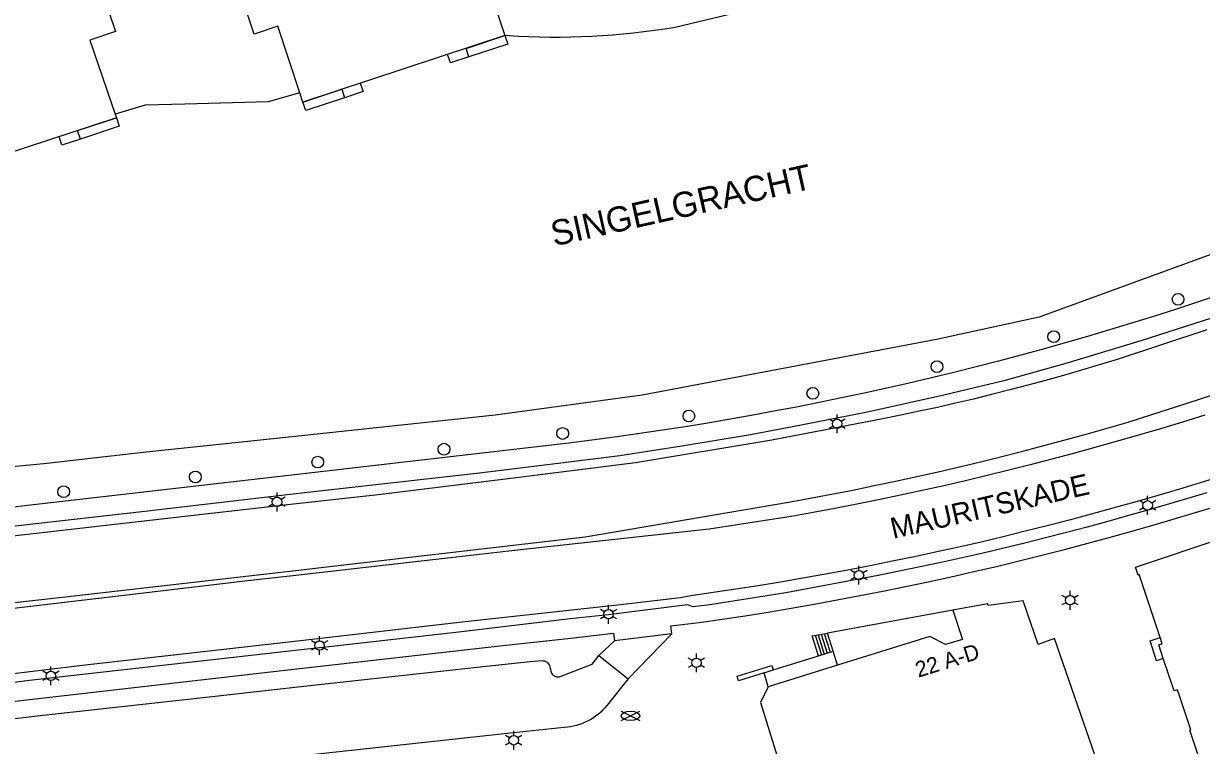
# Model space of a CAD drawing. Extents: x 122462 to 123306, y 485548 to 486417.
# Drawn here: x 122670.3 to 122782.5, y 486002 to 486070.8 of the extents above; entities that cross this region are included whole.
import ezdxf

# ---------------------------------------------------------------- set-up
doc = ezdxf.new("R2010")
doc.units = 0
for name, color, linetype in [('Level 1', 7, 'Continuous'), ('Level 10', 7, 'Continuous'), ('Level 11', 7, 'Continuous'), ('Level 14', 7, 'Continuous'), ('Level 17', 7, 'Continuous'), ('Level 22', 7, 'Continuous'), ('Level 30', 7, 'Continuous'), ('Level 31', 7, 'Continuous'), ('Level 33', 7, 'Continuous'), ('Level 50', 7, 'Continuous'), ('Level 52', 7, 'Continuous'), ('Level 53', 7, 'Continuous'), ('Level 58', 7, 'Continuous'), ('Level 59', 7, 'Continuous'), ('Level 60', 7, 'Continuous')]:
    doc.layers.add(name, color=color, linetype=linetype)

msp = doc.modelspace()

# ---------------------------------------------------------------- linework, layer by layer
at = {"layer": 'Level 1'}
msp.add_line((122747.82, 486009.68), (122741.24, 486007.62), dxfattribs=at)
for points in [[(122714.12, 486083.55), (122716.07, 486077.62), (122713.79, 486076.87), (122716.17, 486069.65)], [(122696.65, 486064.2), (122694.56, 486070.55), (122692.28, 486069.8), (122689.93, 486076.96), (122699.01, 486079.95)], [(122677.12, 486075.89), (122679.09, 486070.05), (122676.64, 486069.2), (122679.06, 486062.18)], [(122716.17, 486069.65), (122696.94, 486063.32), (122696.65, 486064.2)], [(122679.06, 486062.18), (122679.18, 486061.83), (122659.94, 486055.49), (122659.19, 486057.78)], [(122778.53, 486012.3), (122776.55, 486018.3), (122776.44, 486018.26), (122776.18, 486019), (122784.25, 486021.7), (122784.43, 486021.17), (122790.97, 486023.36), (122790.82, 486023.78), (122795.5, 486025.34), (122795.63, 486024.92), (122802.22, 486027.11), (122802.04, 486027.64), (122810.11, 486030.33), (122810.14, 486030.24)], [(122769.38, 485991.74), (122773.38, 485992.98), (122770.8, 486000.49), (122772.35, 486001.05), (122768.48, 486012.21), (122766.93, 486011.66), (122765.49, 486015.81), (122762.16, 486015.37), (122762.11, 486015.51), (122758.82, 486014.93)], [(122758.82, 486014.93), (122759.73, 486012.13), (122758.11, 486011.66), (122756.61, 486012.42), (122747.82, 486009.68)], [(122778.84, 486010.31), (122778.4, 486011.61), (122778.72, 486011.72), (122778.53, 486012.3)], [(122787.25, 485986.22), (122784.62, 485994.16), (122784.52, 485994.13), (122781.37, 486003.49), (122781.46, 486003.52), (122780.2, 486007.34), (122779.88, 486007.23), (122778.84, 486010.31)], [(122741.24, 486007.62), (122740.48, 486006.13), (122742.05, 486001.11)]]:
    msp.add_lwpolyline(points, dxfattribs=at)
at = {"layer": 'Level 10'}
for points in [[(122712.73, 486067.62), (122712.47, 486068.43), (122716.17, 486069.65), (122716.44, 486068.84), (122712.73, 486067.62)], [(122700.91, 486063.73), (122697.2, 486062.51), (122696.94, 486063.32), (122700.64, 486064.54), (122700.91, 486063.73)], [(122675.75, 486059.8), (122675.48, 486060.61), (122679.18, 486061.83), (122679.45, 486061.02), (122675.75, 486059.8)]]:
    msp.add_lwpolyline(points, dxfattribs=at)
at = {"layer": 'Level 11'}
for points in [[(122712.73, 486067.62), (122710.98, 486067.04), (122710.71, 486067.85)], [(122702.4, 486065.12), (122702.66, 486064.31), (122700.91, 486063.73)], [(122675.75, 486059.8), (122673.99, 486059.22), (122673.72, 486060.03)]]:
    msp.add_lwpolyline(points, dxfattribs=at)
at = {"layer": 'Level 14'}
for points in [[(122824.27, 486101.3), (122790.18, 486086.22), (122770.7, 486079.62), (122732.37, 486070.43), (122731.38, 486070.27), (122730.39, 486070.13), (122729.4, 486070), (122728.41, 486069.88), (122727.42, 486069.78), (122726.43, 486069.69), (122725.43, 486069.62), (122724.44, 486069.56), (122723.44, 486069.52), (122722.44, 486069.49), (122721.44, 486069.48), (122720.45, 486069.48), (122719.45, 486069.5), (122718.45, 486069.53), (122717.45, 486069.58), (122716.17, 486069.65)], [(122821.96, 486065.5), (122821.4, 486062.69), (122808.74, 486058.07), (122767.01, 486042.83), (122757.26, 486040.7), (122729.22, 486035.41), (122715.25, 486033.48), (122695.32, 486031.37), (122682, 486029.96), (122672.28, 486028.85), (122632.32, 486025.07)], [(122696.65, 486064.2), (122693.62, 486063.35), (122685.69, 486063.13), (122681.92, 486063.01), (122679.06, 486062.18)]]:
    msp.add_lwpolyline(points, dxfattribs=at)
at = {"layer": 'Level 17'}
for p, q in [((122725.1, 486010.59), (122726.6, 486012)), ((122732.06, 486012.65), (122726.6, 486012)), ((122727.91, 486008.38), (122732.06, 486012.65)), ((122725.1, 486010.59), (122727.91, 486008.38))]:
    msp.add_line(p, q, dxfattribs=at)
for points in [[(122784.16, 486044.95), (122782.08, 486044.25), (122780, 486043.57), (122777.91, 486042.9), (122775.82, 486042.25), (122773.72, 486041.61), (122771.61, 486040.99), (122769.51, 486040.38), (122767.4, 486039.79), (122765.28, 486039.21), (122763.16, 486038.65), (122761.04, 486038.1), (122758.91, 486037.57), (122756.78, 486037.05), (122754.64, 486036.55), (122752.51, 486036.06), (122750.36, 486035.59), (122748.22, 486035.13), (122746.07, 486034.69), (122743.92, 486034.27), (122741.77, 486033.86), (122739.61, 486033.46), (122737.45, 486033.08), (122735.29, 486032.71), (122733.12, 486032.36), (122730.96, 486032.03), (122728.79, 486031.71), (122726.61, 486031.4), (122724.44, 486031.11), (122722.26, 486030.84), (122695.58, 486027.76), (122646.68, 486022.11)], [(122783.43, 486042.72), (122776.71, 486040.58), (122769.55, 486038.4), (122763.66, 486036.77), (122757.95, 486035.4), (122750.67, 486033.79), (122744.36, 486032.53), (122739.54, 486031.62), (122733, 486030.54), (122727.1, 486029.61), (122721.23, 486028.88), (122713.74, 486027.97), (122699.1, 486026.31), (122695.71, 486025.92), (122681.89, 486024.33), (122649.62, 486020.66)], [(122782.98, 486041.61), (122774.44, 486038.8), (122772.75, 486038.28), (122771.05, 486037.77), (122769.35, 486037.28), (122767.64, 486036.8), (122765.93, 486036.34), (122764.22, 486035.89), (122762.5, 486035.45), (122760.78, 486035.03), (122759.06, 486034.62), (122757.33, 486034.23), (122755.6, 486033.86), (122753.86, 486033.49), (122752.13, 486033.15), (122741.56, 486031.1), (122728.59, 486028.94), (122716.22, 486027.38), (122704.1, 486025.91), (122695.77, 486024.98), (122684.59, 486023.7), (122664.86, 486021.47)], [(122664.63, 486015.11), (122673.78, 486016.13), (122696.22, 486018.7), (122700.28, 486019.17), (122723.81, 486021.9), (122743.17, 486025.2), (122745.21, 486025.58), (122747.25, 486025.96), (122749.29, 486026.36), (122751.32, 486026.78), (122753.35, 486027.21), (122755.38, 486027.65), (122757.41, 486028.1), (122759.43, 486028.58), (122761.45, 486029.06), (122763.46, 486029.56), (122765.48, 486030.07), (122767.48, 486030.6), (122769.49, 486031.14), (122771.49, 486031.69), (122773.49, 486032.26), (122775.48, 486032.84), (122777.75, 486033.55), (122780.02, 486034.28), (122782.29, 486035.02), (122784.55, 486035.77)], [(122782.78, 486033.48), (122780.68, 486032.83), (122778.58, 486032.2), (122776.47, 486031.58), (122774.36, 486030.98), (122772.32, 486030.4), (122770.28, 486029.84), (122768.23, 486029.29), (122766.18, 486028.76), (122764.13, 486028.24), (122762.07, 486027.74), (122760.01, 486027.25), (122757.95, 486026.77), (122755.88, 486026.31), (122753.81, 486025.87), (122751.74, 486025.43), (122749.66, 486025.01), (122747.58, 486024.61), (122745.5, 486024.22), (122743.42, 486023.84), (122735.61, 486022.64), (122717.65, 486020.65), (122704.85, 486019.19), (122696.26, 486018.23), (122691.94, 486017.75), (122678.83, 486016.19), (122668.32, 486014.96)], [(122784.42, 486027.69), (122782.35, 486027.05), (122780.28, 486026.42), (122778.21, 486025.81), (122776.13, 486025.21), (122774.05, 486024.62), (122771.97, 486024.05), (122769.88, 486023.49), (122767.79, 486022.95), (122765.69, 486022.43), (122763.59, 486021.91), (122761.49, 486021.41), (122759.38, 486020.93), (122757.27, 486020.46), (122755.15, 486020.01), (122753.04, 486019.57), (122750.92, 486019.14), (122748.8, 486018.73), (122746.67, 486018.34), (122744.54, 486017.96), (122742.41, 486017.59), (122740.28, 486017.24), (122738.14, 486016.91), (122736, 486016.59), (122733.86, 486016.28), (122732.88, 486016.1), (122726.88, 486015.38), (122712.11, 486013.76), (122696.7, 486012.01), (122676.49, 486009.71), (122668.03, 486008.69)], [(122782.97, 486026.1), (122777.48, 486024.48), (122775.52, 486023.92), (122773.55, 486023.37), (122771.59, 486022.83), (122769.61, 486022.31), (122767.64, 486021.8), (122765.66, 486021.3), (122763.67, 486020.82), (122761.69, 486020.35), (122759.7, 486019.9), (122757.71, 486019.46), (122755.71, 486019.03), (122753.71, 486018.62), (122751.71, 486018.22), (122742.9, 486016.57), (122735.66, 486015.41), (122734.1, 486015.25), (122733.54, 486015.44), (122726, 486014.48), (122722.38, 486014.08), (122711.48, 486012.79), (122699.4, 486011.42), (122696.76, 486011.13), (122688.35, 486010.19), (122670.9, 486008.22), (122664.94, 486007.46)], [(122732.06, 486012.65), (122731.96, 486013.42), (122734.65, 486013.74), (122736.84, 486014.06), (122739.03, 486014.39), (122741.22, 486014.74), (122743.41, 486015.11), (122745.59, 486015.49), (122747.78, 486015.89), (122749.95, 486016.3), (122752.13, 486016.73), (122754.3, 486017.17), (122756.47, 486017.63), (122758.64, 486018.1), (122760.8, 486018.59), (122762.96, 486019.09), (122765.12, 486019.61), (122767.27, 486020.15), (122769.42, 486020.69), (122771.56, 486021.26), (122773.7, 486021.84), (122775.84, 486022.43), (122777.97, 486023.04), (122780.1, 486023.67), (122782.22, 486024.31), (122784.34, 486024.96)], [(122656.01, 486003.84), (122658.22, 486004.64), (122661.02, 486005.08), (122668.44, 486006.11), (122696.89, 486009.39), (122698.6, 486009.59), (122715.98, 486011.55), (122722.43, 486012.24), (122726.51, 486012.72), (122726.6, 486012)], [(122778.84, 486010.31), (122778.2, 486010.1), (122777.58, 486011.99), (122778.53, 486012.3)], [(122659.18, 486003.4), (122672.2, 486004.92), (122687.74, 486006.64), (122697.01, 486007.68), (122700.19, 486008.04), (122714.08, 486009.55), (122718.56, 486010.03), (122719.72, 486010.11), (122719.82, 486010.1), (122719.92, 486010.08), (122720.01, 486010.05), (122720.1, 486010.01), (122720.19, 486009.95), (122720.26, 486009.88), (122720.33, 486009.8), (122720.38, 486009.72), (122720.42, 486009.63), (122720.45, 486009.53), (122720.53, 486009.11), (122720.56, 486009.01), (122720.61, 486008.92), (122720.67, 486008.83), (122720.74, 486008.76), (122720.82, 486008.7), (122720.91, 486008.64), (122721.01, 486008.61), (122721.11, 486008.58), (122721.22, 486008.58), (122721.32, 486008.58), (122721.42, 486008.61), (122724.47, 486009.76), (122725.1, 486010.59)], [(122740.83, 486008.94), (122738.41, 486008.19), (122738.28, 486008.62), (122741.58, 486009.65), (122741.71, 486009.22)], [(122727.91, 486008.38), (122725.9, 486005.86), (122725.71, 486005.63), (122725.5, 486005.42), (122725.29, 486005.21), (122725.07, 486005.02), (122724.83, 486004.84), (122724.59, 486004.67), (122724.34, 486004.51), (122724.08, 486004.37), (122723.81, 486004.24), (122723.54, 486004.12), (122723.26, 486004.02), (122722.98, 486003.93), (122722.7, 486003.86), (122722.4, 486003.8), (122722.11, 486003.76), (122721.82, 486003.73), (122716.97, 486003.24), (122697.48, 486001.09)]]:
    msp.add_lwpolyline(points, dxfattribs=at)
at = {"layer": 'Level 22'}
msp.add_line((122758.82, 486014.93), (122746.87, 486012.74), dxfattribs=at)
at = {"layer": 'Level 30'}
for p, q in [((122747.41, 486011), (122746.87, 486012.74)), ((122746.02, 486010.57), (122747.41, 486011)), ((122747.82, 486009.68), (122747.41, 486011)), ((122741.71, 486009.22), (122746.02, 486010.57)), ((122740.83, 486008.94), (122741.71, 486009.22)), ((122741.24, 486007.62), (122740.83, 486008.94))]:
    msp.add_line(p, q, dxfattribs=at)
at = {"layer": 'Level 31'}
msp.add_lwpolyline([(122746.02, 486010.57), (122745.42, 486012.48), (122746.87, 486012.74)], dxfattribs=at)
at = {"layer": 'Level 33'}
for p, q in [((122745.71, 486012.53), (122746.29, 486010.65)), ((122746, 486012.58), (122746.57, 486010.74)), ((122746.28, 486012.63), (122746.85, 486010.82)), ((122746.57, 486012.68), (122747.12, 486010.91))]:
    msp.add_line(p, q, dxfattribs=at)
at = {"layer": 'Level 50'}
for p, q in [((122747.4, 486032.89), (122747.01, 486033.12)), ((122747.79, 486033.12), (122747.79, 486033.57)), ((122748.57, 486033.12), (122748.18, 486032.89)), ((122747.4, 486032.44), (122747.01, 486032.22)), ((122747.79, 486031.77), (122747.79, 486032.22)), ((122748.57, 486032.22), (122748.18, 486032.44)), ((122694.08, 486025.45), (122693.69, 486025.68)), ((122694.47, 486025.68), (122694.47, 486026.13)), ((122695.25, 486025.68), (122694.86, 486025.45)), ((122776.96, 486025.12), (122776.57, 486025.35)), ((122777.35, 486025.35), (122777.35, 486025.8)), ((122778.13, 486025.35), (122777.74, 486025.12)), ((122694.08, 486025), (122693.69, 486024.78)), ((122694.47, 486024.33), (122694.47, 486024.78)), ((122695.25, 486024.78), (122694.86, 486025)), ((122776.96, 486024.67), (122776.57, 486024.45)), ((122777.35, 486024), (122777.35, 486024.45)), ((122778.13, 486024.45), (122777.74, 486024.67)), ((122749.48, 486018.47), (122749.09, 486018.7)), ((122749.87, 486018.7), (122749.87, 486019.15)), ((122750.65, 486018.7), (122750.26, 486018.47)), ((122749.48, 486018.02), (122749.09, 486017.8)), ((122749.87, 486017.35), (122749.87, 486017.8)), ((122750.65, 486017.8), (122750.26, 486018.02)), ((122769.58, 486016.08), (122769.19, 486016.31)), ((122769.97, 486016.31), (122769.97, 486016.76)), ((122770.75, 486016.31), (122770.36, 486016.08)), ((122726.03, 486014.98), (122726.03, 486015.43)), ((122769.58, 486015.63), (122769.19, 486015.41)), ((122769.97, 486014.96), (122769.97, 486015.41)), ((122770.75, 486015.41), (122770.36, 486015.63)), ((122725.64, 486014.75), (122725.25, 486014.98)), ((122725.64, 486014.3), (122725.25, 486014.08)), ((122726.03, 486013.63), (122726.03, 486014.08)), ((122726.81, 486014.98), (122726.42, 486014.75)), ((122726.81, 486014.08), (122726.42, 486014.3)), ((122698.13, 486011.77), (122697.74, 486012)), ((122698.52, 486012), (122698.52, 486012.45)), ((122699.3, 486012), (122698.91, 486011.77)), ((122698.13, 486011.32), (122697.74, 486011.1)), ((122698.52, 486010.65), (122698.52, 486011.1)), ((122699.3, 486011.1), (122698.91, 486011.32)), ((122734.4, 486010.35), (122734.4, 486010.8)), ((122672.95, 486009.11), (122672.95, 486009.56)), ((122734.01, 486010.12), (122733.62, 486010.35)), ((122734.01, 486009.67), (122733.62, 486009.45)), ((122735.18, 486010.35), (122734.79, 486010.12)), ((122735.18, 486009.45), (122734.79, 486009.67)), ((122672.56, 486008.88), (122672.17, 486009.11)), ((122673.73, 486009.11), (122673.34, 486008.88)), ((122734.4, 486009), (122734.4, 486009.45)), ((122672.56, 486008.43), (122672.17, 486008.21)), ((122672.95, 486007.76), (122672.95, 486008.21)), ((122673.73, 486008.21), (122673.34, 486008.43)), ((122716.61, 486002.74), (122716.22, 486002.97)), ((122717, 486002.97), (122717, 486003.42)), ((122717.78, 486002.97), (122717.39, 486002.74)), ((122716.61, 486002.29), (122716.22, 486002.07)), ((122717, 486001.62), (122717, 486002.07)), ((122717.78, 486002.07), (122717.39, 486002.29))]:
    msp.add_line(p, q, dxfattribs=at)
for centre in [(122747.79, 486032.67), (122694.47, 486025.23), (122777.35, 486024.9), (122749.87, 486018.25), (122769.97, 486015.86), (122726.03, 486014.53), (122698.52, 486011.55), (122734.4, 486009.9), (122672.95, 486008.66), (122717, 486002.52)]:
    msp.add_circle(centre, 0.45, dxfattribs=at)
at = {"layer": 'Level 52'}
for p, q in [((122727.22, 486004.41), (122729, 486005.3)), ((122727.22, 486005.3), (122729, 486004.41))]:
    msp.add_line(p, q, dxfattribs=at)
msp.add_ellipse((122728.11, 486004.85), major_axis=(0.89, 0), ratio=0.5, dxfattribs=at)
at = {"layer": 'Level 53'}
for centre in [(122780.25, 486044.53), (122768.41, 486040.97), (122757.3, 486038.11), (122745.48, 486035.57), (122733.68, 486033.41), (122721.66, 486031.75), (122710.37, 486030.25), (122698.35, 486029.02), (122686.7, 486027.61), (122674.16, 486026.2)]:
    msp.add_circle(centre, 0.56, dxfattribs=at)

# ---------------------------------------------------------------- texts
at = {"layer": 'Level 58'}
msp.add_text('22 A-D', height=1.5, rotation=17.3196, dxfattribs=at).set_placement((122755.52, 486008.48))
at = {"layer": 'Level 59'}
msp.add_text('MAURITSKADE', height=2, rotation=12.8452, dxfattribs=at).set_placement((122753.12, 486021.7))
at = {"layer": 'Level 60'}
msp.add_text('SINGELGRACHT', height=2.4, rotation=12.609, dxfattribs=at).set_placement((122720.84, 486049.57))

doc.saveas('drawing.dxf')
